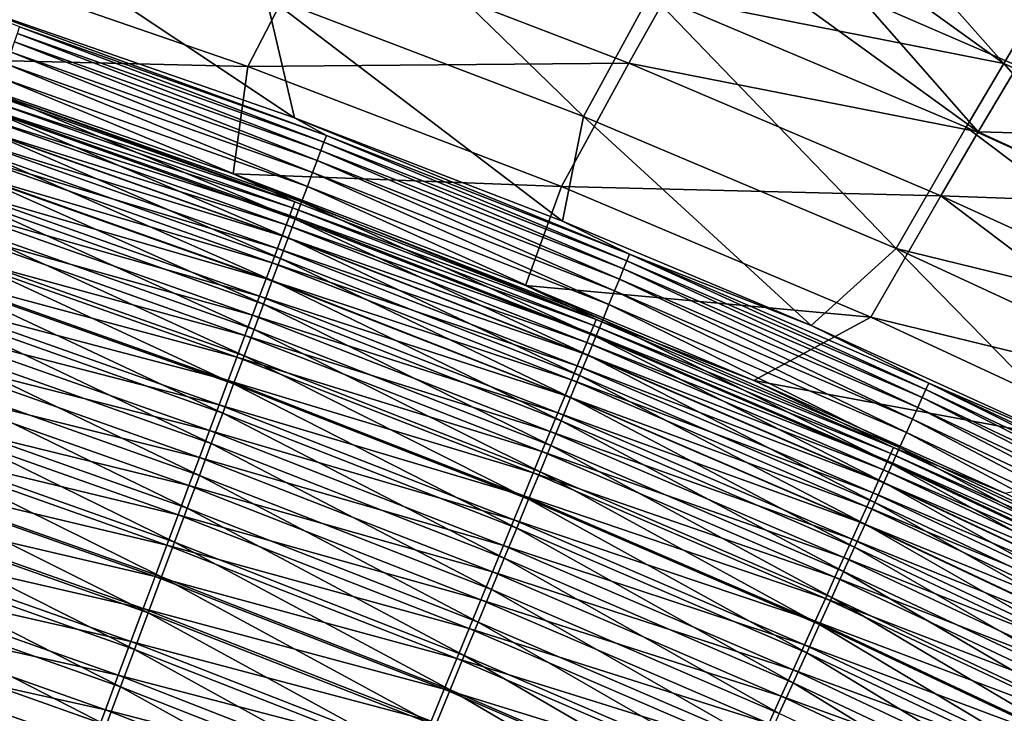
# Model space of a CAD drawing. Header units: metres. Extents: x 0 to 1400, y -1400 to 0.
# Tile 326 of 367: x 1014 to 1054, y -166 to -137. Entities that reach past the tile are written whole.
import ezdxf

# ---------------------------------------------------------------- set-up
doc = ezdxf.new("R2010")
doc.units = ezdxf.units.M

msp = doc.modelspace()

# ---------------------------------------------------------------- linework, layer by layer
at = {"layer": 'None'}
for points in [[(1042.14502, -130.980194, -311.948029), (1053.501953, -139.165115, -339.937683), (1039.155884, -136.323639, -367.944916)], [(1042.14502, -130.980194, -311.948029), (1048.645752, -133.675934, -311.943634), (1053.501953, -139.165115, -339.937683)], [(1023.52301, -136.396362, -423.947693), (1026.144165, -131.325607, -367.952698), (1036.425415, -141.324814, -423.942078)], [(1026.144165, -131.325607, -367.952698), (1039.155884, -136.323639, -367.944916), (1036.425415, -141.324814, -423.942078)], [(1010.112, -136.317764, -469.019867), (1010.449646, -131.900223, -423.953583), (1024.676758, -141.37825, -468.996429)], [(1010.449646, -131.900223, -423.953583), (1023.52301, -136.396362, -423.947693), (1024.676758, -141.37825, -468.996429)], [(1041.255981, -133.816742, -311.589539), (1025.406982, -134.214096, -367.624512), (1038.265991, -139.163971, -367.616425)], [(1041.255981, -133.816742, -311.589539), (1038.265991, -139.163971, -367.616425), (1052.468506, -141.954498, -339.591309)], [(1047.683716, -136.488144, -311.584625), (1041.255981, -133.816742, -311.589539), (1052.468506, -141.954498, -339.591309)], [(1048.645752, -133.675934, -311.943634), (1055.097534, -136.481873, -311.939362), (1053.501953, -139.165115, -339.937683)], [(1022.787659, -139.290298, -423.663025), (1025.406982, -134.214096, -367.624512), (1009.875305, -134.840546, -423.667816)], [(1025.406982, -134.214096, -367.624512), (1022.787659, -139.290298, -423.663025), (1038.265991, -139.163971, -367.616425)], [(1022.787659, -139.290298, -423.663025), (1009.875305, -134.840546, -423.667816), (1008.580505, -138.960403, -468.741119)], [(1010.112, -136.317764, -469.019867), (1025.979614, -142.09877, -470.720398), (1013.510193, -137.678253, -470.73996)], [(1010.112, -136.317764, -469.019867), (1024.676758, -141.37825, -468.996429), (1025.979614, -142.09877, -470.720398)], [(1024.676758, -141.37825, -468.996429), (1023.52301, -136.396362, -423.947693), (1035.572632, -145.579498, -468.978241)], [(1023.52301, -136.396362, -423.947693), (1036.425415, -141.324814, -423.942078), (1035.572632, -145.579498, -468.978241)], [(1036.425415, -141.324814, -423.942078), (1039.155884, -136.323639, -367.944916), (1049.13916, -146.686447, -423.936798)], [(1039.155884, -136.323639, -367.944916), (1051.980103, -141.758209, -367.937592), (1049.13916, -146.686447, -423.936798)], [(1039.155884, -136.323639, -367.944916), (1053.501953, -139.165115, -339.937683), (1051.980103, -141.758209, -367.937592)], [(1055.739746, -136.49202, -283.576111), (1047.683716, -136.488144, -311.584625), (1054.064819, -139.269669, -311.579834)], [(1054.064819, -139.269669, -311.579834), (1047.683716, -136.488144, -311.584625), (1052.468506, -141.954498, -339.591309)], [(1055.097534, -136.481873, -311.939362), (1059.869385, -142.064117, -339.933838), (1053.501953, -139.165115, -339.937683)], [(1025.753418, -142.703888, -474.165619), (1013.303467, -138.291779, -474.183533), (1013.419556, -137.947189, -472.467743)], [(1013.419556, -137.947189, -472.467743), (1013.510193, -137.678253, -470.73996), (1025.880493, -142.363907, -472.448975)], [(1025.880493, -142.363907, -472.448975), (1025.753418, -142.703888, -474.165619), (1013.419556, -137.947189, -472.467743)], [(1013.510193, -137.678253, -470.73996), (1025.979614, -142.09877, -470.720398), (1025.880493, -142.363907, -472.448975)], [(1013.162231, -138.710999, -475.883057), (1013.303467, -138.291779, -474.183533), (1025.598755, -143.117706, -475.865997)], [(1013.303467, -138.291779, -474.183533), (1025.753418, -142.703888, -474.165619), (1025.598755, -143.117706, -475.865997)], [(1025.41687, -143.604324, -477.545868), (1012.996216, -139.203812, -477.562012), (1013.162231, -138.710999, -475.883057)], [(1025.598755, -143.117706, -475.865997), (1025.41687, -143.604324, -477.545868), (1013.162231, -138.710999, -475.883057)], [(1022.19519, -143.649826, -468.720825), (1008.580505, -138.960403, -468.741119), (1024.695313, -144.790726, -470.306152)], [(1024.695313, -144.790726, -470.306152), (1008.580505, -138.960403, -468.741119), (1012.299377, -140.405319, -470.324188)], [(1022.19519, -143.649826, -468.720825), (1022.787659, -139.290298, -423.663025), (1008.580505, -138.960403, -468.741119)], [(1012.805664, -139.769211, -479.216156), (1012.996216, -139.203812, -477.562012), (1025.20813, -144.162766, -479.200897)], [(1012.996216, -139.203812, -477.562012), (1025.41687, -143.604324, -477.545868), (1025.20813, -144.162766, -479.200897)], [(1038.265991, -139.163971, -367.616425), (1022.787659, -139.290298, -423.663025), (1035.537354, -144.170822, -423.658508)], [(1038.265991, -139.163971, -367.616425), (1035.537354, -144.170822, -423.658508), (1050.946411, -144.549683, -367.608765)], [(1052.468506, -141.954498, -339.591309), (1038.265991, -139.163971, -367.616425), (1050.946411, -144.549683, -367.608765)], [(1053.501953, -139.165115, -339.937683), (1058.316284, -144.639511, -367.934113), (1051.980103, -141.758209, -367.937592)], [(1053.501953, -139.165115, -339.937683), (1059.869385, -142.064117, -339.933838), (1058.316284, -144.639511, -367.934113)], [(1035.537354, -144.170822, -423.658508), (1022.787659, -139.290298, -423.663025), (1022.19519, -143.649826, -468.720825)], [(1060.396973, -142.161438, -311.575195), (1054.064819, -139.269669, -311.579834), (1052.468506, -141.954498, -339.591309)], [(1012.805664, -139.769211, -479.216156), (1024.973022, -144.792007, -480.826782), (1012.591064, -140.406174, -480.841125)], [(1012.805664, -139.769211, -479.216156), (1025.20813, -144.162766, -479.200897), (1024.973022, -144.792007, -480.826782)], [(1024.695313, -144.790726, -470.306152), (1012.299377, -140.405319, -470.324188), (1012.216064, -140.653076, -471.915619)], [(1024.71167, -145.491028, -482.41925), (1012.352661, -141.113678, -482.432648), (1012.591064, -140.406174, -480.841125)], [(1012.591064, -140.406174, -480.841125), (1024.973022, -144.792007, -480.826782), (1024.71167, -145.491028, -482.41925)], [(1012.109314, -140.970535, -473.496002), (1024.604126, -145.034988, -471.898315), (1012.216064, -140.653076, -471.915619)], [(1012.216064, -140.653076, -471.915619), (1024.604126, -145.034988, -471.898315), (1024.695313, -144.790726, -470.306152)], [(1011.979492, -141.356735, -475.061371), (1024.487305, -145.348206, -473.479492), (1012.109314, -140.970535, -473.496002)], [(1012.352661, -141.113678, -482.432648), (1024.424805, -146.258636, -483.974213), (1012.090942, -141.890503, -483.986725)], [(1012.109314, -140.970535, -473.496002), (1024.487305, -145.348206, -473.479492), (1024.604126, -145.034988, -471.898315)], [(1024.424805, -146.258636, -483.974213), (1012.352661, -141.113678, -482.432648), (1024.71167, -145.491028, -482.41925)], [(1024.345093, -145.729446, -475.045685), (1011.979492, -141.356735, -475.061371), (1011.826843, -141.81076, -476.607849)], [(1024.487305, -145.348206, -473.479492), (1011.979492, -141.356735, -475.061371), (1024.345093, -145.729446, -475.045685)], [(1024.676758, -141.37825, -468.996429), (1038.300537, -146.925262, -470.700531), (1025.979614, -142.09877, -470.720398)], [(1024.676758, -141.37825, -468.996429), (1035.572632, -145.579498, -468.978241), (1038.300537, -146.925262, -470.700531)], [(1035.572632, -145.579498, -468.978241), (1036.425415, -141.324814, -423.942078), (1045.683716, -149.813354, -468.96109)], [(1036.425415, -141.324814, -423.942078), (1049.13916, -146.686447, -423.936798), (1045.683716, -149.813354, -468.96109)], [(1011.651733, -142.331665, -478.131409), (1024.177856, -146.177765, -476.592957), (1011.826843, -141.81076, -476.607849)], [(1012.090942, -141.890503, -483.986725), (1024.112915, -147.092865, -485.488617), (1011.806458, -142.73465, -485.500214)], [(1011.826843, -141.81076, -476.607849), (1024.177856, -146.177765, -476.592957), (1024.345093, -145.729446, -475.045685)], [(1012.090942, -141.890503, -483.986725), (1024.424805, -146.258636, -483.974213), (1024.112915, -147.092865, -485.488617)], [(1049.13916, -146.686447, -423.936798), (1051.980103, -141.758209, -367.937592), (1063.087769, -150.098999, -395.930298)], [(1058.767578, -144.828918, -339.587067), (1052.468506, -141.954498, -339.591309), (1050.946411, -144.549683, -367.608765)], [(1051.980103, -141.758209, -367.937592), (1058.316284, -144.639511, -367.934113), (1063.087769, -150.098999, -395.930298)], [(1060.396973, -142.161438, -311.575195), (1052.468506, -141.954498, -339.591309), (1058.767578, -144.828918, -339.587067)], [(1023.985962, -146.692261, -478.117371), (1011.651733, -142.331665, -478.131409), (1011.454407, -142.918472, -479.628143)], [(1024.177856, -146.177765, -476.592957), (1011.651733, -142.331665, -478.131409), (1023.985962, -146.692261, -478.117371)], [(1025.753418, -142.703888, -474.165619), (1025.880493, -142.363907, -472.448975), (1038.054932, -147.521179, -474.14743)], [(1025.979614, -142.09877, -470.720398), (1038.192993, -147.186249, -472.429932), (1025.880493, -142.363907, -472.448975)], [(1025.880493, -142.363907, -472.448975), (1038.192993, -147.186249, -472.429932), (1038.054932, -147.521179, -474.14743)], [(1025.979614, -142.09877, -470.720398), (1038.300537, -146.925262, -470.700531), (1038.192993, -147.186249, -472.429932)], [(1011.806458, -142.73465, -485.500214), (1023.777039, -147.991562, -486.959656), (1011.500061, -143.643951, -486.970367)], [(1011.806458, -142.73465, -485.500214), (1024.112915, -147.092865, -485.488617), (1023.777039, -147.991562, -486.959656)], [(1025.598755, -143.117706, -475.865997), (1025.753418, -142.703888, -474.165619), (1037.886841, -147.929047, -475.848694)], [(1025.753418, -142.703888, -474.165619), (1038.054932, -147.521179, -474.14743), (1037.886841, -147.929047, -475.848694)], [(1023.769653, -147.271973, -479.61496), (1011.454407, -142.918472, -479.628143), (1011.235291, -143.570282, -481.094086)], [(1023.985962, -146.692261, -478.117371), (1011.454407, -142.918472, -479.628143), (1023.769653, -147.271973, -479.61496)], [(1037.689087, -148.408859, -477.529449), (1025.41687, -143.604324, -477.545868), (1025.598755, -143.117706, -475.865997)], [(1037.886841, -147.929047, -475.848694), (1037.689087, -148.408859, -477.529449), (1025.598755, -143.117706, -475.865997)], [(1023.529419, -147.91597, -481.081726), (1011.235291, -143.570282, -481.094086), (1010.994629, -144.28595, -482.525482)], [(1023.417786, -148.95256, -488.38446), (1011.172485, -144.616226, -488.394287), (1011.500061, -143.643951, -486.970367)], [(1023.769653, -147.271973, -479.61496), (1011.235291, -143.570282, -481.094086), (1023.529419, -147.91597, -481.081726)], [(1011.500061, -143.643951, -486.970367), (1023.777039, -147.991562, -486.959656), (1023.417786, -148.95256, -488.38446)], [(1025.20813, -144.162766, -479.200897), (1025.41687, -143.604324, -477.545868), (1037.462036, -148.95961, -479.185394)], [(1037.462036, -148.95961, -479.185394), (1025.41687, -143.604324, -477.545868), (1037.689087, -148.408859, -477.529449)], [(1036.943237, -149.579849, -470.287872), (1034.065186, -148.193085, -468.702515), (1022.19519, -143.649826, -468.720825)], [(1036.943237, -149.579849, -470.287872), (1022.19519, -143.649826, -468.720825), (1024.695313, -144.790726, -470.306152)], [(1034.065186, -148.193085, -468.702515), (1035.537354, -144.170822, -423.658508), (1022.19519, -143.649826, -468.720825)], [(1023.265564, -148.623169, -482.513977), (1010.994629, -144.28595, -482.525482), (1010.733154, -145.06366, -483.919525)], [(1023.529419, -147.91597, -481.081726), (1010.994629, -144.28595, -482.525482), (1023.265564, -148.623169, -482.513977)], [(1025.20813, -144.162766, -479.200897), (1037.206177, -149.580307, -480.812195), (1024.973022, -144.792007, -480.826782)], [(1025.20813, -144.162766, -479.200897), (1037.462036, -148.95961, -479.185394), (1037.206177, -149.580307, -480.812195)], [(1048.106934, -149.483658, -423.654297), (1035.537354, -144.170822, -423.658508), (1034.065186, -148.193085, -468.702515)], [(1050.946411, -144.549683, -367.608765), (1035.537354, -144.170822, -423.658508), (1048.106934, -149.483658, -423.654297)], [(1023.036133, -149.973694, -489.760223), (1010.824341, -145.649292, -489.769165), (1011.172485, -144.616226, -488.394287)], [(1023.036133, -149.973694, -489.760223), (1011.172485, -144.616226, -488.394287), (1023.417786, -148.95256, -488.38446)], [(1024.604126, -145.034988, -471.898315), (1036.943237, -149.579849, -470.287872), (1024.695313, -144.790726, -470.306152)], [(1024.973022, -144.792007, -480.826782), (1036.921875, -150.269943, -482.405579), (1024.71167, -145.491028, -482.41925)], [(1024.973022, -144.792007, -480.826782), (1037.206177, -149.580307, -480.812195), (1036.921875, -150.269943, -482.405579)], [(1050.946411, -144.549683, -367.608765), (1048.106934, -149.483658, -423.654297), (1061.919678, -152.843521, -395.625336)], [(1058.767578, -144.828918, -339.587067), (1050.946411, -144.549683, -367.608765), (1057.214111, -147.406342, -367.605133)], [(1057.214111, -147.406342, -367.605133), (1050.946411, -144.549683, -367.608765), (1061.919678, -152.843521, -395.625336)], [(1010.451477, -145.901382, -485.273621), (1022.978821, -149.391754, -483.908875), (1010.733154, -145.06366, -483.919525)], [(1010.733154, -145.06366, -483.919525), (1022.978821, -149.391754, -483.908875), (1023.265564, -148.623169, -482.513977)], [(1024.487305, -145.348206, -473.479492), (1036.84436, -149.820313, -471.880798), (1024.604126, -145.034988, -471.898315)], [(1024.604126, -145.034988, -471.898315), (1036.84436, -149.820313, -471.880798), (1036.943237, -149.579849, -470.287872)], [(1010.456482, -146.740952, -491.092224), (1010.824341, -145.649292, -489.769165), (1022.632751, -151.052811, -491.084106)], [(1010.824341, -145.649292, -489.769165), (1023.036133, -149.973694, -489.760223), (1022.632751, -151.052811, -491.084106)], [(1036.717407, -150.128876, -473.462738), (1024.487305, -145.348206, -473.479492), (1024.345093, -145.729446, -475.045685)], [(1036.609741, -151.027359, -483.961456), (1024.424805, -146.258636, -483.974213), (1024.71167, -145.491028, -482.41925)], [(1036.84436, -149.820313, -471.880798), (1024.487305, -145.348206, -473.479492), (1036.717407, -150.128876, -473.462738)], [(1024.71167, -145.491028, -482.41925), (1036.921875, -150.269943, -482.405579), (1036.609741, -151.027359, -483.961456)], [(1035.572632, -145.579498, -468.978241), (1045.683716, -149.813354, -468.96109), (1038.300537, -146.925262, -470.700531)], [(1010.15033, -146.797119, -486.585175), (1022.669922, -150.219711, -485.263794), (1010.451477, -145.901382, -485.273621)], [(1010.451477, -145.901382, -485.273621), (1022.669922, -150.219711, -485.263794), (1022.978821, -149.391754, -483.908875)], [(1024.177856, -146.177765, -476.592957), (1036.562744, -150.504639, -475.029755), (1024.345093, -145.729446, -475.045685)], [(1024.345093, -145.729446, -475.045685), (1036.562744, -150.504639, -475.029755), (1036.717407, -150.128876, -473.462738)], [(1036.380859, -150.946686, -476.57785), (1024.177856, -146.177765, -476.592957), (1023.985962, -146.692261, -478.117371)], [(1024.424805, -146.258636, -483.974213), (1036.270386, -151.850586, -485.476776), (1024.112915, -147.092865, -485.488617)], [(1036.562744, -150.504639, -475.029755), (1024.177856, -146.177765, -476.592957), (1036.380859, -150.946686, -476.57785)], [(1036.270386, -151.850586, -485.476776), (1024.424805, -146.258636, -483.974213), (1036.609741, -151.027359, -483.961456)], [(1009.830322, -147.748871, -487.851563), (1022.3396, -151.105072, -486.576141), (1010.15033, -146.797119, -486.585175)], [(1010.456482, -146.740952, -491.092224), (1022.208496, -152.187759, -492.353271), (1010.069641, -147.889023, -492.360596)], [(1010.15033, -146.797119, -486.585175), (1022.3396, -151.105072, -486.576141), (1022.669922, -150.219711, -485.263794)], [(1010.456482, -146.740952, -491.092224), (1022.632751, -151.052811, -491.084106), (1022.208496, -152.187759, -492.353271)], [(1036.171997, -151.454102, -478.103088), (1023.985962, -146.692261, -478.117371), (1023.769653, -147.271973, -479.61496)], [(1036.380859, -150.946686, -476.57785), (1023.985962, -146.692261, -478.117371), (1036.171997, -151.454102, -478.103088)], [(1045.683716, -149.813354, -468.96109), (1049.13916, -146.686447, -423.936798), (1057.412354, -155.150787, -468.94104)], [(1049.13916, -146.686447, -423.936798), (1061.646118, -152.482086, -423.931824), (1057.412354, -155.150787, -468.94104)], [(1061.646118, -152.482086, -423.931824), (1049.13916, -146.686447, -423.936798), (1063.087769, -150.098999, -395.930298)], [(1024.112915, -147.092865, -485.488617), (1035.904785, -152.737503, -486.94873), (1023.777039, -147.991562, -486.959656)], [(1024.112915, -147.092865, -485.488617), (1036.270386, -151.850586, -485.476776), (1035.904785, -152.737503, -486.94873)], [(1038.192993, -147.186249, -472.429932), (1050.190552, -152.746231, -474.129211), (1038.054932, -147.521179, -474.14743)], [(1038.300537, -146.925262, -470.700531), (1050.3396, -152.416794, -472.410889), (1038.192993, -147.186249, -472.429932)], [(1038.192993, -147.186249, -472.429932), (1050.3396, -152.416794, -472.410889), (1050.190552, -152.746231, -474.129211)], [(1038.300537, -146.925262, -470.700531), (1045.683716, -149.813354, -468.96109), (1050.455566, -152.160278, -470.680695)], [(1050.455566, -152.160278, -470.680695), (1050.3396, -152.416794, -472.410889), (1038.300537, -146.925262, -470.700531)], [(1035.936768, -152.025955, -479.601532), (1023.769653, -147.271973, -479.61496), (1023.529419, -147.91597, -481.081726)], [(1036.171997, -151.454102, -478.103088), (1023.769653, -147.271973, -479.61496), (1035.936768, -152.025955, -479.601532)], [(1037.886841, -147.929047, -475.848694), (1038.054932, -147.521179, -474.14743), (1050.008911, -153.147614, -475.831329)], [(1038.054932, -147.521179, -474.14743), (1050.190552, -152.746231, -474.129211), (1050.008911, -153.147614, -475.831329)], [(1009.492126, -148.754593, -489.07016), (1021.988647, -152.045853, -487.843323), (1009.830322, -147.748871, -487.851563)], [(1021.764221, -153.376373, -493.564941), (1009.66449, -149.091339, -493.571442), (1010.069641, -147.889023, -492.360596)], [(1009.830322, -147.748871, -487.851563), (1021.988647, -152.045853, -487.843323), (1022.3396, -151.105072, -486.576141)], [(1010.069641, -147.889023, -492.360596), (1022.208496, -152.187759, -492.353271), (1021.764221, -153.376373, -493.564941)], [(1035.675293, -152.661331, -481.069153), (1023.529419, -147.91597, -481.081726), (1023.265564, -148.623169, -482.513977)], [(1023.777039, -147.991562, -486.959656), (1035.513794, -153.685989, -488.37442), (1023.417786, -148.95256, -488.38446)], [(1035.936768, -152.025955, -479.601532), (1023.529419, -147.91597, -481.081726), (1035.675293, -152.661331, -481.069153)], [(1023.777039, -147.991562, -486.959656), (1035.904785, -152.737503, -486.94873), (1035.513794, -153.685989, -488.37442)], [(1049.795288, -153.619949, -477.51297), (1037.689087, -148.408859, -477.529449), (1037.886841, -147.929047, -475.848694)], [(1050.008911, -153.147614, -475.831329), (1049.795288, -153.619949, -477.51297), (1037.886841, -147.929047, -475.848694)], [(1043.348267, -152.057114, -468.687897), (1034.065186, -148.193085, -468.702515), (1036.943237, -149.579849, -470.287872)], [(1043.348267, -152.057114, -468.687897), (1048.106934, -149.483658, -423.654297), (1034.065186, -148.193085, -468.702515)], [(1049.549927, -154.162277, -479.1698), (1037.462036, -148.95961, -479.185394), (1037.689087, -148.408859, -477.529449)], [(1037.689087, -148.408859, -477.529449), (1049.795288, -153.619949, -477.51297), (1049.549927, -154.162277, -479.1698)], [(1009.136475, -149.812302, -490.238434), (1021.617737, -153.040054, -489.062714), (1009.492126, -148.754593, -489.07016)], [(1009.492126, -148.754593, -489.07016), (1021.617737, -153.040054, -489.062714), (1021.988647, -152.045853, -487.843323)], [(1022.978821, -149.391754, -483.908875), (1035.388062, -153.359146, -482.502258), (1023.265564, -148.623169, -482.513977)], [(1023.265564, -148.623169, -482.513977), (1035.388062, -153.359146, -482.502258), (1035.675293, -152.661331, -481.069153)], [(1009.66449, -149.091339, -493.571442), (1021.30072, -154.616379, -494.71637), (1009.241882, -150.345596, -494.722107)], [(1021.30072, -154.616379, -494.71637), (1009.66449, -149.091339, -493.571442), (1021.764221, -153.376373, -493.564941)], [(1035.098389, -154.693893, -489.751038), (1023.036133, -149.973694, -489.760223), (1023.417786, -148.95256, -488.38446)], [(1023.417786, -148.95256, -488.38446), (1035.513794, -153.685989, -488.37442), (1035.098389, -154.693893, -489.751038)], [(1037.462036, -148.95961, -479.185394), (1049.273438, -154.77359, -480.797516), (1037.206177, -149.580307, -480.812195)], [(1049.273438, -154.77359, -480.797516), (1037.462036, -148.95961, -479.185394), (1049.549927, -154.162277, -479.1698)], [(1022.669922, -150.219711, -485.263794), (1035.075928, -154.117599, -483.89798), (1022.978821, -149.391754, -483.908875)], [(1022.978821, -149.391754, -483.908875), (1035.075928, -154.117599, -483.89798), (1035.388062, -153.359146, -482.502258)], [(1036.84436, -149.820313, -471.880798), (1049.025879, -154.775284, -470.269562), (1036.943237, -149.579849, -470.287872)], [(1037.206177, -149.580307, -480.812195), (1048.966187, -155.452927, -482.391785), (1036.921875, -150.269943, -482.405579)], [(1049.025879, -154.775284, -470.269562), (1043.348267, -152.057114, -468.687897), (1036.943237, -149.579849, -470.287872)], [(1037.206177, -149.580307, -480.812195), (1049.273438, -154.77359, -480.797516), (1048.966187, -155.452927, -482.391785)], [(1060.478882, -155.229553, -423.650421), (1048.106934, -149.483658, -423.654297), (1043.348267, -152.057114, -468.687897)], [(1061.919678, -152.843521, -395.625336), (1048.106934, -149.483658, -423.654297), (1060.478882, -155.229553, -423.650421)], [(1008.764038, -150.919983, -491.353699), (1021.2276, -154.085678, -490.23172), (1009.136475, -149.812302, -490.238434)], [(1009.136475, -149.812302, -490.238434), (1021.2276, -154.085678, -490.23172), (1021.617737, -153.040054, -489.062714)], [(1022.632751, -151.052811, -491.084106), (1023.036133, -149.973694, -489.760223), (1034.659302, -155.759079, -491.075775)], [(1034.659302, -155.759079, -491.075775), (1023.036133, -149.973694, -489.760223), (1035.098389, -154.693893, -489.751038)], [(1048.919189, -155.011597, -471.86322), (1036.84436, -149.820313, -471.880798), (1036.717407, -150.128876, -473.462738)], [(1049.025879, -154.775284, -470.269562), (1036.84436, -149.820313, -471.880798), (1048.919189, -155.011597, -471.86322)], [(1045.683716, -149.813354, -468.96109), (1057.412354, -155.150787, -468.94104), (1050.455566, -152.160278, -470.680695)], [(1020.81897, -155.905045, -495.805389), (1008.802673, -151.649033, -495.810425), (1009.241882, -150.345596, -494.722107)], [(1009.241882, -150.345596, -494.722107), (1021.30072, -154.616379, -494.71637), (1020.81897, -155.905045, -495.805389)], [(1022.3396, -151.105072, -486.576141), (1034.739746, -154.934723, -485.253754), (1022.669922, -150.219711, -485.263794)], [(1022.669922, -150.219711, -485.263794), (1034.739746, -154.934723, -485.253754), (1035.075928, -154.117599, -483.89798)], [(1036.562744, -150.504639, -475.029755), (1048.782104, -155.315109, -473.445923), (1036.717407, -150.128876, -473.462738)], [(1036.921875, -150.269943, -482.405579), (1048.62854, -156.199112, -483.948608), (1036.609741, -151.027359, -483.961456)], [(1036.717407, -150.128876, -473.462738), (1048.782104, -155.315109, -473.445923), (1048.919189, -155.011597, -471.86322)], [(1036.921875, -150.269943, -482.405579), (1048.966187, -155.452927, -482.391785), (1048.62854, -156.199112, -483.948608)], [(1048.61499, -155.684906, -475.013733), (1036.562744, -150.504639, -475.029755), (1036.380859, -150.946686, -476.57785)], [(1048.61499, -155.684906, -475.013733), (1048.782104, -155.315109, -473.445923), (1036.562744, -150.504639, -475.029755)], [(1008.375488, -152.075516, -492.413544), (1020.819031, -155.18074, -491.347748), (1008.764038, -150.919983, -491.353699)], [(1008.764038, -150.919983, -491.353699), (1020.819031, -155.18074, -491.347748), (1021.2276, -154.085678, -490.23172)], [(1021.988647, -152.045853, -487.843323), (1034.380127, -155.808563, -486.566925), (1022.3396, -151.105072, -486.576141)], [(1022.632751, -151.052811, -491.084106), (1034.197388, -156.879425, -492.345795), (1022.208496, -152.187759, -492.353271)], [(1022.3396, -151.105072, -486.576141), (1034.380127, -155.808563, -486.566925), (1034.739746, -154.934723, -485.253754)], [(1022.632751, -151.052811, -491.084106), (1034.659302, -155.759079, -491.075775), (1034.197388, -156.879425, -492.345795)], [(1048.418457, -156.120087, -476.562653), (1036.380859, -150.946686, -476.57785), (1036.171997, -151.454102, -478.103088)], [(1048.261719, -157.010239, -485.464844), (1036.270386, -151.850586, -485.476776), (1036.609741, -151.027359, -483.961456)], [(1048.61499, -155.684906, -475.013733), (1036.380859, -150.946686, -476.57785), (1048.418457, -156.120087, -476.562653)], [(1036.609741, -151.027359, -483.961456), (1048.62854, -156.199112, -483.948608), (1048.261719, -157.010239, -485.464844)], [(1020.32019, -157.239548, -496.829987), (1008.347839, -152.998795, -496.834351), (1008.802673, -151.649033, -495.810425)], [(1020.32019, -157.239548, -496.829987), (1008.802673, -151.649033, -495.810425), (1020.81897, -155.905045, -495.805389)], [(1048.192749, -156.61972, -478.088745), (1036.171997, -151.454102, -478.103088), (1035.936768, -152.025955, -479.601532)], [(1048.418457, -156.120087, -476.562653), (1036.171997, -151.454102, -478.103088), (1048.192749, -156.61972, -478.088745)], [(1021.617737, -153.040054, -489.062714), (1033.997925, -156.737167, -487.8349), (1021.988647, -152.045853, -487.843323)], [(1021.988647, -152.045853, -487.843323), (1033.997925, -156.737167, -487.8349), (1034.380127, -155.808563, -486.566925)], [(1047.938354, -157.182953, -479.587982), (1035.936768, -152.025955, -479.601532), (1035.675293, -152.661331, -481.069153)], [(1036.270386, -151.850586, -485.476776), (1047.866333, -157.884186, -486.937653), (1035.904785, -152.737503, -486.94873)], [(1048.192749, -156.61972, -478.088745), (1035.936768, -152.025955, -479.601532), (1047.938354, -157.182953, -479.587982)], [(1047.866333, -157.884186, -486.937653), (1036.270386, -151.850586, -485.476776), (1048.261719, -157.010239, -485.464844)], [(1007.971741, -153.276352, -493.415955), (1020.392822, -156.323166, -492.408295), (1008.375488, -152.075516, -492.413544)], [(1008.375488, -152.075516, -492.413544), (1020.392822, -156.323166, -492.408295), (1020.819031, -155.18074, -491.347748)], [(1022.208496, -152.187759, -492.353271), (1033.713745, -158.052811, -493.558258), (1021.764221, -153.376373, -493.564941)], [(1022.208496, -152.187759, -492.353271), (1034.197388, -156.879425, -492.345795), (1033.713745, -158.052811, -493.558258)], [(1053.553223, -156.635925, -468.671722), (1043.348267, -152.057114, -468.687897), (1049.025879, -154.775284, -470.269562)], [(1053.553223, -156.635925, -468.671722), (1060.478882, -155.229553, -423.650421), (1043.348267, -152.057114, -468.687897)], [(1050.3396, -152.416794, -472.410889), (1062.1427, -158.381638, -474.111176), (1050.190552, -152.746231, -474.129211)], [(1062.302612, -158.058136, -472.392059), (1050.3396, -152.416794, -472.410889), (1050.455566, -152.160278, -470.680695)], [(1062.302612, -158.058136, -472.392059), (1062.1427, -158.381638, -474.111176), (1050.3396, -152.416794, -472.410889)], [(1050.455566, -152.160278, -470.680695), (1057.412354, -155.150787, -468.94104), (1062.427002, -157.806458, -470.661072)], [(1062.427002, -157.806458, -470.661072), (1062.302612, -158.058136, -472.392059), (1050.455566, -152.160278, -470.680695)], [(1035.388062, -153.359146, -482.502258), (1047.65564, -157.808823, -481.056458), (1035.675293, -152.661331, -481.069153)], [(1035.904785, -152.737503, -486.94873), (1047.443481, -158.818863, -488.364258), (1035.513794, -153.685989, -488.37442)], [(1035.675293, -152.661331, -481.069153), (1047.65564, -157.808823, -481.056458), (1047.938354, -157.182953, -479.587982)], [(1035.904785, -152.737503, -486.94873), (1047.866333, -157.884186, -486.937653), (1047.443481, -158.818863, -488.364258)], [(1050.190552, -152.746231, -474.129211), (1061.947754, -158.77597, -475.814117), (1050.008911, -153.147614, -475.831329)], [(1050.190552, -152.746231, -474.129211), (1062.1427, -158.381638, -474.111176), (1061.947754, -158.77597, -475.814117)], [(1019.805237, -158.617035, -497.788147), (1007.878357, -154.391998, -497.79184), (1008.347839, -152.998795, -496.834351)], [(1019.805237, -158.617035, -497.788147), (1008.347839, -152.998795, -496.834351), (1020.32019, -157.239548, -496.829987)], [(1021.2276, -154.085678, -490.23172), (1033.594116, -157.718536, -489.055084), (1021.617737, -153.040054, -489.062714)], [(1021.617737, -153.040054, -489.062714), (1033.594116, -157.718536, -489.055084), (1033.997925, -156.737167, -487.8349)], [(1049.795288, -153.619949, -477.51297), (1050.008911, -153.147614, -475.831329), (1061.71814, -159.240189, -477.496582)], [(1050.008911, -153.147614, -475.831329), (1061.947754, -158.77597, -475.814117), (1061.71814, -159.240189, -477.496582)], [(1007.55365, -154.519867, -494.359039), (1019.94989, -157.510422, -493.411346), (1007.971741, -153.276352, -493.415955)], [(1007.971741, -153.276352, -493.415955), (1019.94989, -157.510422, -493.411346), (1020.392822, -156.323166, -492.408295)], [(1033.209106, -159.276962, -494.710449), (1021.30072, -154.616379, -494.71637), (1021.764221, -153.376373, -493.564941)], [(1021.764221, -153.376373, -493.564941), (1033.713745, -158.052811, -493.558258), (1033.209106, -159.276962, -494.710449)], [(1035.075928, -154.117599, -483.89798), (1047.345093, -158.496307, -482.490387), (1035.388062, -153.359146, -482.502258)], [(1035.388062, -153.359146, -482.502258), (1047.345093, -158.496307, -482.490387), (1047.65564, -157.808823, -481.056458)], [(1049.795288, -153.619949, -477.51297), (1061.45459, -159.773315, -479.154297), (1049.549927, -154.162277, -479.1698)], [(1061.45459, -159.773315, -479.154297), (1049.795288, -153.619949, -477.51297), (1061.71814, -159.240189, -477.496582)], [(1035.513794, -153.685989, -488.37442), (1046.994141, -159.812149, -489.74176), (1035.098389, -154.693893, -489.751038)], [(1035.513794, -153.685989, -488.37442), (1047.443481, -158.818863, -488.364258), (1046.994141, -159.812149, -489.74176)], [(1007.878357, -154.391998, -497.79184), (1019.27533, -160.034683, -498.677795), (1007.395203, -155.82579, -498.680878)], [(1019.27533, -160.034683, -498.677795), (1007.878357, -154.391998, -497.79184), (1019.805237, -158.617035, -497.788147)], [(1020.819031, -155.18074, -491.347748), (1033.169312, -158.750732, -490.224854), (1021.2276, -154.085678, -490.23172)], [(1021.2276, -154.085678, -490.23172), (1033.169312, -158.750732, -490.224854), (1033.594116, -157.718536, -489.055084)], [(1034.739746, -154.934723, -485.253754), (1047.007568, -159.243607, -483.886963), (1035.075928, -154.117599, -483.89798)], [(1035.075928, -154.117599, -483.89798), (1047.007568, -159.243607, -483.886963), (1047.345093, -158.496307, -482.490387)], [(1061.157349, -160.37439, -480.782867), (1049.273438, -154.77359, -480.797516), (1049.549927, -154.162277, -479.1698)], [(1049.549927, -154.162277, -479.1698), (1061.45459, -159.773315, -479.154297), (1061.157349, -160.37439, -480.782867)], [(1007.12207, -155.803406, -495.240967), (1019.491211, -158.739883, -494.355072), (1007.55365, -154.519867, -494.359039)], [(1007.55365, -154.519867, -494.359039), (1019.491211, -158.739883, -494.355072), (1019.94989, -157.510422, -493.411346)], [(1021.30072, -154.616379, -494.71637), (1032.684692, -160.549194, -495.800201), (1020.81897, -155.905045, -495.805389)], [(1032.684692, -160.549194, -495.800201), (1021.30072, -154.616379, -494.71637), (1033.209106, -159.276962, -494.710449)], [(1046.519287, -160.861969, -491.067352), (1034.659302, -155.759079, -491.075775), (1035.098389, -154.693893, -489.751038)], [(1035.098389, -154.693893, -489.751038), (1046.994141, -159.812149, -489.74176), (1046.519287, -160.861969, -491.067352)], [(1060.925659, -160.379593, -470.251495), (1049.025879, -154.775284, -470.269562), (1048.919189, -155.011597, -471.86322)], [(1049.273438, -154.77359, -480.797516), (1060.827026, -161.04245, -482.378052), (1048.966187, -155.452927, -482.391785)], [(1060.925659, -160.379593, -470.251495), (1053.553223, -156.635925, -468.671722), (1049.025879, -154.775284, -470.269562)], [(1060.827026, -161.04245, -482.378052), (1049.273438, -154.77359, -480.797516), (1061.157349, -160.37439, -480.782867)], [(1020.392822, -156.323166, -492.408295), (1032.724487, -159.831772, -491.341614), (1020.819031, -155.18074, -491.347748)], [(1020.819031, -155.18074, -491.347748), (1032.724487, -159.831772, -491.341614), (1033.169312, -158.750732, -490.224854)], [(1034.380127, -155.808563, -486.566925), (1046.643921, -160.048782, -485.243561), (1034.739746, -154.934723, -485.253754)], [(1034.739746, -154.934723, -485.253754), (1046.643921, -160.048782, -485.243561), (1047.007568, -159.243607, -483.886963)], [(1048.782104, -155.315109, -473.445923), (1060.811157, -160.611465, -471.845856), (1048.919189, -155.011597, -471.86322)], [(1048.919189, -155.011597, -471.86322), (1060.811157, -160.611465, -471.845856), (1060.925659, -160.379593, -470.251495)], [(1060.66394, -160.9095, -473.429291), (1048.782104, -155.315109, -473.445923), (1048.61499, -155.684906, -475.013733)], [(1048.966187, -155.452927, -482.391785), (1060.464233, -161.776352, -483.93576), (1048.62854, -156.199112, -483.948608)], [(1048.782104, -155.315109, -473.445923), (1060.66394, -160.9095, -473.429291), (1060.811157, -160.611465, -471.845856)], [(1048.966187, -155.452927, -482.391785), (1060.827026, -161.04245, -482.378052), (1060.464233, -161.776352, -483.93576)], [(1006.677917, -157.124329, -496.059814), (1019.0177, -160.008972, -495.237579), (1007.12207, -155.803406, -495.240967)], [(1007.395203, -155.82579, -498.680878), (1018.731506, -161.489639, -499.496918), (1006.899353, -157.297287, -499.499451)], [(1007.12207, -155.803406, -495.240967), (1019.0177, -160.008972, -495.237579), (1019.491211, -158.739883, -494.355072)], [(1007.395203, -155.82579, -498.680878), (1019.27533, -160.034683, -498.677795), (1018.731506, -161.489639, -499.496918)], [(1032.141602, -161.86673, -496.8255), (1020.32019, -157.239548, -496.829987), (1020.81897, -155.905045, -495.805389)], [(1020.81897, -155.905045, -495.805389), (1032.684692, -160.549194, -495.800201), (1032.141602, -161.86673, -496.8255)], [(1033.997925, -156.737167, -487.8349), (1046.254883, -160.909927, -486.557556), (1034.380127, -155.808563, -486.566925)], [(1034.659302, -155.759079, -491.075775), (1046.019775, -161.966202, -492.338165), (1034.197388, -156.879425, -492.345795)], [(1034.380127, -155.808563, -486.566925), (1046.254883, -160.909927, -486.557556), (1046.643921, -160.048782, -485.243561)], [(1046.019775, -161.966202, -492.338165), (1034.659302, -155.759079, -491.075775), (1046.519287, -160.861969, -491.067352)], [(1060.484497, -161.272797, -474.997864), (1048.61499, -155.684906, -475.013733), (1048.418457, -156.120087, -476.562653)], [(1060.484497, -161.272797, -474.997864), (1060.66394, -160.9095, -473.429291), (1048.61499, -155.684906, -475.013733)], [(1019.94989, -157.510422, -493.411346), (1032.260376, -160.959595, -492.402863), (1020.392822, -156.323166, -492.408295)], [(1020.392822, -156.323166, -492.408295), (1032.260376, -160.959595, -492.402863), (1032.724487, -159.831772, -491.341614)], [(1060.273315, -161.700485, -476.547577), (1048.418457, -156.120087, -476.562653), (1048.192749, -156.61972, -478.088745)], [(1048.62854, -156.199112, -483.948608), (1060.069702, -162.574203, -485.452881), (1048.261719, -157.010239, -485.464844)], [(1060.484497, -161.272797, -474.997864), (1048.418457, -156.120087, -476.562653), (1060.273315, -161.700485, -476.547577)], [(1048.62854, -156.199112, -483.948608), (1060.464233, -161.776352, -483.93576), (1060.069702, -162.574203, -485.452881)], [(1033.594116, -157.718536, -489.055084), (1045.841553, -161.825073, -487.826355), (1033.997925, -156.737167, -487.8349)], [(1033.997925, -156.737167, -487.8349), (1045.841553, -161.825073, -487.826355), (1046.254883, -160.909927, -486.557556)], [(1060.030762, -162.191666, -478.074432), (1048.192749, -156.61972, -478.088745), (1047.938354, -157.182953, -479.587982)], [(1060.273315, -161.700485, -476.547577), (1048.192749, -156.61972, -478.088745), (1060.030762, -162.191666, -478.074432)], [(1006.222046, -158.480011, -496.813751), (1018.530457, -161.315048, -496.056976), (1006.677917, -157.124329, -496.059814)], [(1006.677917, -157.124329, -496.059814), (1018.530457, -161.315048, -496.056976), (1019.0177, -160.008972, -495.237579)], [(1031.580933, -163.22673, -497.784302), (1019.805237, -158.617035, -497.788147), (1020.32019, -157.239548, -496.829987)], [(1031.580933, -163.22673, -497.784302), (1020.32019, -157.239548, -496.829987), (1032.141602, -161.86673, -496.8255)], [(1034.197388, -156.879425, -492.345795), (1045.496582, -163.122742, -493.551422), (1033.713745, -158.052811, -493.558258)], [(1034.197388, -156.879425, -492.345795), (1046.019775, -161.966202, -492.338165), (1045.496582, -163.122742, -493.551422)], [(1047.65564, -157.808823, -481.056458), (1059.757324, -162.745453, -479.574493), (1047.938354, -157.182953, -479.587982)], [(1059.644653, -163.433945, -486.926575), (1047.866333, -157.884186, -486.937653), (1048.261719, -157.010239, -485.464844)], [(1047.938354, -157.182953, -479.587982), (1059.757324, -162.745453, -479.574493), (1060.030762, -162.191666, -478.074432)], [(1048.261719, -157.010239, -485.464844), (1060.069702, -162.574203, -485.452881), (1059.644653, -163.433945, -486.926575)], [(1006.899353, -157.297287, -499.499451), (1018.174744, -162.979065, -500.243469), (1006.391785, -158.803619, -500.245514)], [(1006.899353, -157.297287, -499.499451), (1018.731506, -161.489639, -499.496918), (1018.174744, -162.979065, -500.243469)], [(1019.491211, -158.739883, -494.355072), (1031.777954, -162.131729, -493.406586), (1019.94989, -157.510422, -493.411346)], [(1019.94989, -157.510422, -493.411346), (1031.777954, -162.131729, -493.406586), (1032.260376, -160.959595, -492.402863)], [(1033.169312, -158.750732, -490.224854), (1045.404663, -162.792282, -489.047302), (1033.594116, -157.718536, -489.055084)], [(1033.713745, -158.052811, -493.558258), (1044.950684, -164.329391, -494.704407), (1033.209106, -159.276962, -494.710449)], [(1033.594116, -157.718536, -489.055084), (1045.404663, -162.792282, -489.047302), (1045.841553, -161.825073, -487.826355)], [(1033.713745, -158.052811, -493.558258), (1045.496582, -163.122742, -493.551422), (1044.950684, -164.329391, -494.704407)], [(1047.345093, -158.496307, -482.490387), (1059.453369, -163.360962, -481.043793), (1047.65564, -157.808823, -481.056458)], [(1047.866333, -157.884186, -486.937653), (1059.189941, -164.353485, -488.354034), (1047.443481, -158.818863, -488.364258)], [(1047.65564, -157.808823, -481.056458), (1059.453369, -163.360962, -481.043793), (1059.757324, -162.745453, -479.574493)], [(1059.189941, -164.353485, -488.354034), (1047.866333, -157.884186, -486.937653), (1059.644653, -163.433945, -486.926575)], [(1005.755432, -159.867783, -497.500916), (1018.030334, -162.655502, -496.811432), (1006.222046, -158.480011, -496.813751)], [(1017.606201, -164.500137, -500.915436), (1005.873413, -160.341934, -500.917023), (1006.391785, -158.803619, -500.245514)], [(1006.222046, -158.480011, -496.813751), (1018.030334, -162.655502, -496.811432), (1018.530457, -161.315048, -496.056976)], [(1006.391785, -158.803619, -500.245514), (1018.174744, -162.979065, -500.243469), (1017.606201, -164.500137, -500.915436)], [(1019.0177, -160.008972, -495.237579), (1031.278442, -163.345581, -494.350952), (1019.491211, -158.739883, -494.355072)], [(1031.004028, -164.626404, -498.674561), (1019.27533, -160.034683, -498.677795), (1019.805237, -158.617035, -497.788147)], [(1019.491211, -158.739883, -494.355072), (1031.278442, -163.345581, -494.350952), (1031.777954, -162.131729, -493.406586)], [(1031.004028, -164.626404, -498.674561), (1019.805237, -158.617035, -497.788147), (1031.580933, -163.22673, -497.784302)], [(1032.724487, -159.831772, -491.341614), (1044.945068, -163.809631, -490.217834), (1033.169312, -158.750732, -490.224854)], [(1033.169312, -158.750732, -490.224854), (1044.945068, -163.809631, -490.217834), (1045.404663, -162.792282, -489.047302)], [(1047.443481, -158.818863, -488.364258), (1058.706787, -165.33075, -489.732391), (1046.994141, -159.812149, -489.74176)], [(1047.007568, -159.243607, -483.886963), (1059.119507, -164.037109, -482.478546), (1047.345093, -158.496307, -482.490387)], [(1047.345093, -158.496307, -482.490387), (1059.119507, -164.037109, -482.478546), (1059.453369, -163.360962, -481.043793)], [(1047.443481, -158.818863, -488.364258), (1059.189941, -164.353485, -488.354034), (1058.706787, -165.33075, -489.732391)], [(1046.643921, -160.048782, -485.243561), (1058.75647, -164.772186, -483.875946), (1047.007568, -159.243607, -483.886963)], [(1047.007568, -159.243607, -483.886963), (1058.75647, -164.772186, -483.875946), (1059.119507, -164.037109, -482.478546)], [(1044.383423, -165.583466, -495.794891), (1032.684692, -160.549194, -495.800201), (1033.209106, -159.276962, -494.710449)], [(1033.209106, -159.276962, -494.710449), (1044.950684, -164.329391, -494.704407), (1044.383423, -165.583466, -495.794891)], [(1005.278931, -161.285004, -498.119415), (1017.518372, -164.02771, -497.499054), (1005.755432, -159.867783, -497.500916)], [(1005.755432, -159.867783, -497.500916), (1017.518372, -164.02771, -497.499054), (1018.030334, -162.655502, -496.811432)], [(1018.530457, -161.315048, -496.056976), (1030.762817, -164.598557, -495.23407), (1019.0177, -160.008972, -495.237579)], [(1019.27533, -160.034683, -498.677795), (1030.411865, -166.062943, -499.494263), (1018.731506, -161.489639, -499.496918)], [(1019.0177, -160.008972, -495.237579), (1030.762817, -164.598557, -495.23407), (1031.278442, -163.345581, -494.350952)], [(1030.411865, -166.062943, -499.494263), (1019.27533, -160.034683, -498.677795), (1031.004028, -164.626404, -498.674561)], [(1032.260376, -160.959595, -492.402863), (1044.463745, -164.875183, -491.335327), (1032.724487, -159.831772, -491.341614)], [(1032.724487, -159.831772, -491.341614), (1044.463745, -164.875183, -491.335327), (1044.945068, -163.809631, -490.217834)], [(1046.254883, -160.909927, -486.557556), (1058.365356, -165.56427, -485.233337), (1046.643921, -160.048782, -485.243561)], [(1046.994141, -159.812149, -489.74176), (1058.196045, -166.363693, -491.058807), (1046.519287, -160.861969, -491.067352)], [(1046.643921, -160.048782, -485.243561), (1058.365356, -165.56427, -485.233337), (1058.75647, -164.772186, -483.875946)], [(1046.994141, -159.812149, -489.74176), (1058.706787, -165.33075, -489.732391), (1058.196045, -166.363693, -491.058807)], [(1005.873413, -160.341934, -500.917023), (1017.026917, -166.049789, -501.511017), (1005.345337, -161.909149, -501.512207)], [(1017.026917, -166.049789, -501.511017), (1005.873413, -160.341934, -500.917023), (1017.606201, -164.500137, -500.915436)], [(1032.684692, -160.549194, -495.800201), (1043.795898, -166.882233, -496.820892), (1032.141602, -161.86673, -496.8255)], [(1043.795898, -166.882233, -496.820892), (1032.684692, -160.549194, -495.800201), (1044.383423, -165.583466, -495.794891)], [(1031.777954, -162.131729, -493.406586), (1043.961548, -165.986877, -492.397278), (1032.260376, -160.959595, -492.402863)], [(1032.260376, -160.959595, -492.402863), (1043.961548, -165.986877, -492.397278), (1044.463745, -164.875183, -491.335327)], [(1045.841553, -161.825073, -487.826355), (1057.947021, -166.411469, -486.548126), (1046.254883, -160.909927, -486.557556)], [(1057.658813, -167.450226, -492.330475), (1046.019775, -161.966202, -492.338165), (1046.519287, -160.861969, -491.067352)], [(1046.254883, -160.909927, -486.557556), (1057.947021, -166.411469, -486.548126), (1058.365356, -165.56427, -485.233337)], [(1046.519287, -160.861969, -491.067352), (1058.196045, -166.363693, -491.058807), (1057.658813, -167.450226, -492.330475)], [(1016.995544, -165.429062, -498.11795), (1005.278931, -161.285004, -498.119415), (1004.793457, -162.728851, -498.667572)], [(1017.518372, -164.02771, -497.499054), (1005.278931, -161.285004, -498.119415), (1016.995544, -165.429062, -498.11795)], [(1018.030334, -162.655502, -496.811432), (1030.232178, -165.888092, -496.054047), (1018.530457, -161.315048, -496.056976)], [(1018.731506, -161.489639, -499.496918), (1029.805664, -167.533539, -500.241333), (1018.174744, -162.979065, -500.243469)], [(1018.530457, -161.315048, -496.056976), (1030.232178, -165.888092, -496.054047), (1030.762817, -164.598557, -495.23407)], [(1018.731506, -161.489639, -499.496918), (1030.411865, -166.062943, -499.494263), (1029.805664, -167.533539, -500.241333)], [(1005.345337, -161.909149, -501.512207), (1016.438477, -167.624146, -502.029266), (1004.808838, -163.501312, -502.030121)], [(1005.345337, -161.909149, -501.512207), (1017.026917, -166.049789, -501.511017), (1016.438477, -167.624146, -502.029266)], [(1043.189453, -168.222885, -497.780334), (1031.580933, -163.22673, -497.784302), (1032.141602, -161.86673, -496.8255)], [(1032.141602, -161.86673, -496.8255), (1043.795898, -166.882233, -496.820892), (1043.189453, -168.222885, -497.780334)], [(1045.404663, -162.792282, -489.047302), (1057.502441, -167.311859, -487.817719), (1045.841553, -161.825073, -487.826355)], [(1046.019775, -161.966202, -492.338165), (1057.096191, -168.588287, -493.544525), (1045.496582, -163.122742, -493.551422)], [(1045.841553, -161.825073, -487.826355), (1057.502441, -167.311859, -487.817719), (1057.947021, -166.411469, -486.548126)], [(1057.096191, -168.588287, -493.544525), (1046.019775, -161.966202, -492.338165), (1057.658813, -167.450226, -492.330475)], [(1031.278442, -163.345581, -494.350952), (1043.439697, -167.142288, -493.401703), (1031.777954, -162.131729, -493.406586)], [(1031.777954, -162.131729, -493.406586), (1043.439697, -167.142288, -493.401703), (1043.961548, -165.986877, -492.397278)], [(1004.300232, -164.195679, -499.144592), (1016.462891, -166.856766, -498.666504), (1004.793457, -162.728851, -498.667572)], [(1004.793457, -162.728851, -498.667572), (1016.462891, -166.856766, -498.666504), (1016.995544, -165.429062, -498.11795)], [(1017.518372, -164.02771, -497.499054), (1029.6875, -167.211594, -496.809021), (1018.030334, -162.655502, -496.811432)], [(1018.030334, -162.655502, -496.811432), (1029.6875, -167.211594, -496.809021), (1030.232178, -165.888092, -496.054047)], [(1044.945068, -163.809631, -490.217834), (1057.032471, -168.263519, -489.039459), (1045.404663, -162.792282, -489.047302)], [(1045.404663, -162.792282, -489.047302), (1057.032471, -168.263519, -489.039459), (1057.502441, -167.311859, -487.817719)], [(1018.174744, -162.979065, -500.243469), (1029.186523, -169.035416, -500.913757), (1017.606201, -164.500137, -500.915436)], [(1018.174744, -162.979065, -500.243469), (1029.805664, -167.533539, -500.241333), (1029.186523, -169.035416, -500.913757)], [(1042.565186, -169.602692, -498.671234), (1031.004028, -164.626404, -498.674561), (1031.580933, -163.22673, -497.784302)], [(1042.565186, -169.602692, -498.671234), (1031.580933, -163.22673, -497.784302), (1043.189453, -168.222885, -497.780334)], [(1045.496582, -163.122742, -493.551422), (1056.509033, -169.775696, -494.698242), (1044.950684, -164.329391, -494.704407)], [(1045.496582, -163.122742, -493.551422), (1057.096191, -168.588287, -493.544525), (1056.509033, -169.775696, -494.698242)], [(1004.808838, -163.501312, -502.030121), (1015.842285, -169.219086, -502.469574), (1004.26532, -165.114304, -502.470123)], [(1004.808838, -163.501312, -502.030121), (1016.438477, -167.624146, -502.029266), (1015.842285, -169.219086, -502.469574)], [(1030.762817, -164.598557, -495.23407), (1042.89917, -168.338867, -494.34671), (1031.278442, -163.345581, -494.350952)], [(1031.278442, -163.345581, -494.350952), (1042.89917, -168.338867, -494.34671), (1043.439697, -167.142288, -493.401703)], [(1029.129883, -168.566483, -497.497101), (1017.518372, -164.02771, -497.499054), (1016.995544, -165.429062, -498.11795)], [(1029.6875, -167.211594, -496.809021), (1017.518372, -164.02771, -497.499054), (1029.129883, -168.566483, -497.497101)], [(1044.463745, -164.875183, -491.335327), (1056.538208, -169.264572, -490.210724), (1044.945068, -163.809631, -490.217834)], [(1044.945068, -163.809631, -490.217834), (1056.538208, -169.264572, -490.210724), (1057.032471, -168.263519, -489.039459)], [(1015.921753, -168.307205, -499.143829), (1004.300232, -164.195679, -499.144592), (1003.800598, -165.681702, -499.549835)], [(1016.462891, -166.856766, -498.666504), (1004.300232, -164.195679, -499.144592), (1015.921753, -168.307205, -499.143829)], [(1044.950684, -164.329391, -494.704407), (1055.898804, -171.009827, -495.78949), (1044.383423, -165.583466, -495.794891)], [(1044.950684, -164.329391, -494.704407), (1056.509033, -169.775696, -494.698242), (1055.898804, -171.009827, -495.78949)], [(1028.555786, -170.565521, -501.509735), (1017.026917, -166.049789, -501.511017), (1017.606201, -164.500137, -500.915436)], [(1017.606201, -164.500137, -500.915436), (1029.186523, -169.035416, -500.913757), (1028.555786, -170.565521, -501.509735)], [(1030.232178, -165.888092, -496.054047), (1042.341309, -169.574036, -495.230438), (1030.762817, -164.598557, -495.23407)], [(1041.924561, -171.018875, -499.491486), (1030.411865, -166.062943, -499.494263), (1031.004028, -164.626404, -498.674561)], [(1030.762817, -164.598557, -495.23407), (1042.341309, -169.574036, -495.230438), (1042.89917, -168.338867, -494.34671)], [(1041.924561, -171.018875, -499.491486), (1031.004028, -164.626404, -498.674561), (1042.565186, -169.602692, -498.671234)], [(1015.239929, -170.830536, -502.831207), (1003.716187, -166.743958, -502.831543), (1004.26532, -165.114304, -502.470123)], [(1004.26532, -165.114304, -502.470123), (1015.842285, -169.219086, -502.469574), (1015.239929, -170.830536, -502.831207)], [(1043.961548, -165.986877, -492.397278), (1056.020386, -170.313095, -491.328949), (1044.463745, -164.875183, -491.335327)], [(1044.463745, -164.875183, -491.335327), (1056.020386, -170.313095, -491.328949), (1056.538208, -169.264572, -490.210724)], [(1016.462891, -166.856766, -498.666504), (1028.560547, -169.950165, -498.116425), (1016.995544, -165.429062, -498.11795)], [(1016.995544, -165.429062, -498.11795), (1028.560547, -169.950165, -498.116425), (1029.129883, -168.566483, -497.497101)]]:
    msp.add_3dface(points, dxfattribs=at)

doc.saveas('drawing.dxf')
